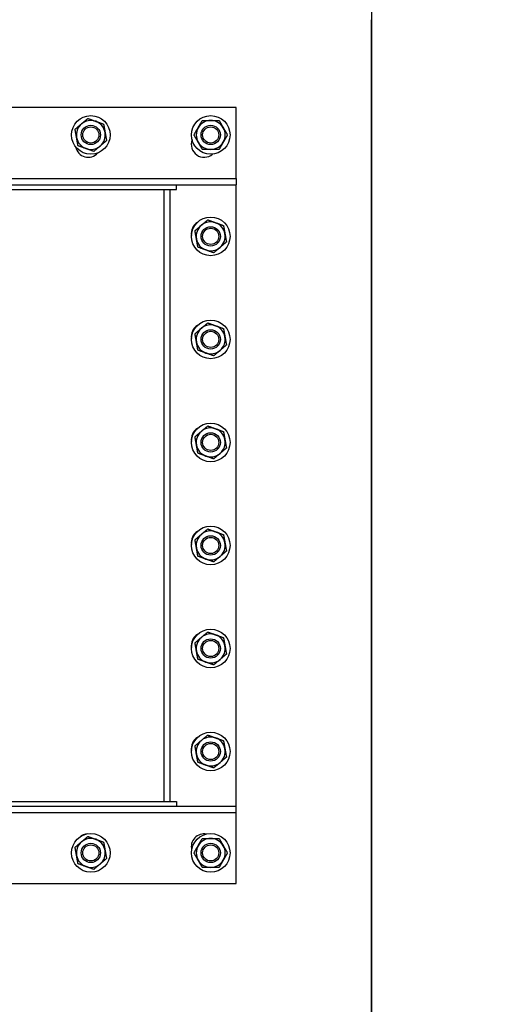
# Model space of a CAD drawing. Header units: inches. Extents: x 36 to 1719, y -84 to 1122.
# Tile 493 of 571: x 725 to 744, y 788 to 827. Entities that reach past the tile are written whole.
import ezdxf

# ---------------------------------------------------------------- set-up
doc = ezdxf.new("R2010")
doc.units = ezdxf.units.IN
doc.header["$LTSCALE"] = 48
doc.header["$MEASUREMENT"] = 0
doc.layers.add('Dimension (ANSI)', color=7, linetype='Continuous', lineweight=25)
doc.layers.add('Visible (ANSI)', color=7, linetype='Continuous', lineweight=30)
doc.styles.add('Note Text (ANSI)', font='tahoma.ttf')
doc.dimstyles.new('Architectural (ANSI)', dxfattribs={"dimscale": 48, "dimtxt": 0.125, "dimasz": 0.098425, "dimexe": 0.125, "dimexo": 0.0625, "dimgap": 0.031496, "dimtad": 0, "dimtih": 1, "dimtoh": 1, "dimdec": 4, "dimrnd": 1e-08, "dimzin": 3, "dimdsep": 46, "dimlunit": 4, "dimtxsty": 'Note Text (ANSI)', "dimcen": 0.09, "dimdle": 0.393701, "dimclrd": 256, "dimclre": 256, "dimclrt": 256, "dimadec": 0, "dimazin": 3, "dimtfac": 0.96, "dimtofl": 0, "dimtmove": 0, "dimatfit": 3, "dimfxl": 1, "dimfrac": 2, "dimtolj": 1, "dimtzin": 12, "dimlwd": -1, "dimlwe": -1, "dimarcsym": 0})

# ---------------------------------------------------------------- blocks, each defined once
blk = doc.blocks.new('*D15')
at = {"layer": 'Defpoints', "color": 0, "transparency": 16777216}
for p in [(1035.918, 852.671), (738.918, 838.715), (1035.918, 741.531)]:
    blk.add_point(p, dxfattribs=at)
at = {"layer": 'Dimension (ANSI)', "transparency": 16777216}
for p, q in [((1035.918, 849.671), (1035.918, 735.531)), ((738.918, 835.715), (738.918, 735.531)), ((743.642, 741.531), (865.572, 741.531)), ((1031.193, 741.531), (889.263, 741.531))]:
    blk.add_line(p, q, dxfattribs=at)
for points in [[(743.642, 742.318), (743.642, 740.743), (738.918, 741.531)], [(1031.193, 742.318), (1031.193, 740.743), (1035.918, 741.531)]]:
    blk.add_solid(points, dxfattribs=at)
at = {"layer": 'Dimension (ANSI)', "transparency": 16777216, "insert": (867.084, 744.652), "char_height": 6, "attachment_point": 1, "style": 'Note Text (ANSI)'}
blk.add_mtext('\\A1;24\'-9"', dxfattribs=at)
blk = doc.blocks.new('*D22')
at = {"layer": 'Defpoints', "color": 0, "transparency": 16777216}
for p in [(702.014, 1001.053), (609.741, 760.491), (738.918, 760.491)]:
    blk.add_point(p, dxfattribs=at)
at = {"layer": 'Dimension (ANSI)', "transparency": 16777216}
for p, q in [((699.014, 1001.053), (603.741, 1001.053)), ((609.741, 996.328), (609.741, 900.572)), ((609.741, 765.216), (609.741, 889.973)), ((735.918, 760.491), (603.741, 760.491))]:
    blk.add_line(p, q, dxfattribs=at)
for points in [[(608.953, 996.328), (610.528, 996.328), (609.741, 1001.053)], [(608.953, 765.216), (610.528, 765.216), (609.741, 760.491)]]:
    blk.add_solid(points, dxfattribs=at)
at = {"layer": 'Dimension (ANSI)', "transparency": 16777216, "insert": (589.782, 899.06), "char_height": 6, "attachment_point": 1, "style": 'Note Text (ANSI)'}
blk.add_mtext('\\A1;20\'-0 9/16"', dxfattribs=at)

msp = doc.modelspace()

# ---------------------------------------------------------------- linework, layer by layer
at = {"layer": 'Visible (ANSI)'}
for p, q in [((738.91768, 760.4914), (738.91768, 826.7154)), ((733.66138, 823.3039), (701.77818, 823.3039)), ((733.66138, 820.5539), (733.66138, 823.3039)), ((713.02818, 820.5539), (733.66138, 820.5539)), ((733.66138, 820.5539), (733.66138, 820.3039)), ((695.34068, 820.3039), (731.22178, 820.3039)), ((695.34068, 820.1246), (731.22178, 820.1246)), ((730.84068, 820.1246), (730.84068, 796.3582)), ((731.09068, 796.3582), (731.09068, 820.1246)), ((731.22178, 820.3039), (731.34068, 820.3039)), ((731.22178, 820.1246), (731.34068, 820.1246)), ((731.34068, 820.1246), (731.34068, 820.3039)), ((731.34068, 820.3039), (733.66138, 820.3039)), ((733.66138, 796.1789), (733.66138, 820.3039)), ((695.34067, 796.3582), (731.22178, 796.3582)), ((731.22178, 796.3582), (731.34068, 796.3582)), ((731.34068, 796.3582), (731.34068, 796.1789)), ((695.34067, 796.1789), (731.22178, 796.1789)), ((733.66138, 795.9289), (713.02818, 795.9289)), ((731.22178, 796.1789), (731.34068, 796.1789)), ((731.34068, 796.1789), (733.66138, 796.1789)), ((733.66138, 795.9289), (733.66138, 796.1789)), ((733.66138, 793.1789), (733.66138, 795.9289)), ((710.09068, 793.1789), (733.66138, 793.1789))]:
    msp.add_line(p, q, dxfattribs=at)
for centre, radius in [((728.01143, 822.2414), 0.75), ((732.66768, 822.2414), 0.75), ((728.01143, 822.2414), 0.37513), ((728.01143, 822.2414), 0.375), ((728.01143, 822.2414), 0.31366), ((732.66768, 822.2414), 0.37513), ((732.66768, 822.2414), 0.375), ((732.66768, 822.2414), 0.31366), ((732.66768, 818.3039), 0.75), ((732.66768, 818.3039), 0.37513), ((732.66768, 818.3039), 0.375), ((732.66768, 818.3039), 0.31366), ((732.66768, 814.3039), 0.75), ((732.66768, 814.3039), 0.37513), ((732.66768, 814.3039), 0.375), ((732.66768, 814.3039), 0.31366), ((732.66768, 810.3039), 0.75), ((732.66768, 810.3039), 0.37513), ((732.66768, 810.3039), 0.375), ((732.66768, 810.3039), 0.31366), ((732.66768, 806.3039), 0.75), ((732.66768, 806.3039), 0.37513), ((732.66768, 806.3039), 0.375), ((732.66768, 806.3039), 0.31366), ((732.66768, 802.3039), 0.75), ((732.66768, 802.3039), 0.37513), ((732.66768, 802.3039), 0.375), ((732.66768, 802.3039), 0.31366), ((732.66768, 798.3039), 0.75), ((732.66768, 798.3039), 0.37513), ((732.66768, 798.3039), 0.375), ((732.66768, 798.3039), 0.31366), ((728.01143, 794.3664), 0.75), ((732.66768, 794.3664), 0.75), ((728.01143, 794.3664), 0.37513), ((728.01143, 794.3664), 0.375), ((732.66768, 794.3664), 0.37513), ((732.66768, 794.3664), 0.375), ((728.01143, 794.3664), 0.31366), ((732.66768, 794.3664), 0.31366)]:
    msp.add_circle(centre, radius, dxfattribs=at)
for centre, radius, start, end in [((728.01143, 822.2414), 0.5625, 130.16068, 190.16068), ((728.01143, 822.2414), 0.5625, 70.16068, 130.16068), ((728.01143, 822.2414), 0.5625, 10.16068, 70.16068), ((732.66768, 822.2414), 0.5625, 90, 150), ((732.66768, 822.2414), 0.5625, 30, 90), ((728.01143, 822.2414), 0.5625, 310.16068, 10.16068), ((732.66768, 822.2414), 0.5625, 150, 210), ((732.66768, 822.2414), 0.5625, 330, 30), ((728.01143, 822.2414), 0.5625, 190.16068, 250.16068), ((732.41138, 821.8746), 0.5, 159.58663, 310.525835), ((732.66768, 822.2414), 0.5625, 210, 270), ((732.66768, 822.2414), 0.5625, 270, 330), ((727.91138, 821.8746), 0.5, 190.957531, 318.528266), ((728.01143, 822.2414), 0.5625, 250.16068, 310.16068), ((732.41138, 818.4207), 0.5, 121.377717, 189.62326), ((732.66768, 818.3039), 0.5625, 70.16068, 130.16068), ((732.66768, 818.3039), 0.5625, 10.16068, 70.16068), ((732.66768, 818.3039), 0.5625, 130.16068, 190.16068), ((732.66768, 818.3039), 0.5625, 190.16068, 250.16068), ((732.66768, 818.3039), 0.5625, 310.16068, 10.16068), ((732.66768, 818.3039), 0.5625, 250.16068, 310.16068), ((732.41138, 814.4207), 0.5, 121.377717, 189.62326), ((732.66768, 814.3039), 0.5625, 130.16068, 190.16068), ((732.66768, 814.3039), 0.5625, 70.16068, 130.16068), ((732.66768, 814.3039), 0.5625, 10.16068, 70.16068), ((732.66768, 814.3039), 0.5625, 310.16068, 10.16068), ((732.66768, 814.3039), 0.5625, 190.16068, 250.16068), ((732.66768, 814.3039), 0.5625, 250.16068, 310.16068), ((732.41138, 810.4207), 0.5, 121.377717, 189.62326), ((732.66768, 810.3039), 0.5625, 70.16068, 130.16068), ((732.66768, 810.3039), 0.5625, 10.16068, 70.16068), ((732.66768, 810.3039), 0.5625, 130.16068, 190.16068), ((732.66768, 810.3039), 0.5625, 310.16068, 10.16068), ((732.66768, 810.3039), 0.5625, 190.16068, 250.16068), ((732.66768, 810.3039), 0.5625, 250.16068, 310.16068), ((732.41138, 806.4207), 0.5, 121.377717, 189.62326), ((732.66768, 806.3039), 0.5625, 130.16068, 190.16068), ((732.66768, 806.3039), 0.5625, 70.16068, 130.16068), ((732.66768, 806.3039), 0.5625, 10.16068, 70.16068), ((732.66768, 806.3039), 0.5625, 190.16068, 250.16068), ((732.66768, 806.3039), 0.5625, 310.16068, 10.16068), ((732.66768, 806.3039), 0.5625, 250.16068, 310.16068), ((732.41138, 802.4207), 0.5, 121.377717, 189.62326), ((732.66768, 802.3039), 0.5625, 70.16068, 130.16068), ((732.66768, 802.3039), 0.5625, 10.16068, 70.16068), ((732.66768, 802.3039), 0.5625, 130.16068, 190.16068), ((732.66768, 802.3039), 0.5625, 310.16068, 10.16068), ((732.66768, 802.3039), 0.5625, 190.16068, 250.16068), ((732.66768, 802.3039), 0.5625, 250.16068, 310.16068), ((732.41138, 798.4207), 0.5, 121.377717, 189.62326), ((732.66768, 798.3039), 0.5625, 130.16068, 190.16068), ((732.66768, 798.3039), 0.5625, 70.16068, 130.16068), ((732.66768, 798.3039), 0.5625, 10.16068, 70.16068), ((732.66768, 798.3039), 0.5625, 190.16068, 250.16068), ((732.66768, 798.3039), 0.5625, 310.16068, 10.16068), ((732.66768, 798.3039), 0.5625, 250.16068, 310.16068), ((728.01143, 794.3664), 0.5625, 130.16068, 190.16068), ((727.91138, 794.6082), 0.5, 91.30917, 133.647606), ((728.01143, 794.3664), 0.5625, 70.16068, 130.16068), ((728.01143, 794.3664), 0.5625, 10.16068, 70.16068), ((732.41138, 794.6082), 0.5, 78.978827, 194.356063), ((732.66768, 794.3664), 0.5625, 90, 150), ((732.66768, 794.3664), 0.5625, 30, 90), ((728.01143, 794.3664), 0.5625, 310.16068, 10.16068), ((732.66768, 794.3664), 0.5625, 150, 210), ((732.66768, 794.3664), 0.5625, 330, 30), ((728.01143, 794.3664), 0.5625, 190.16068, 250.16068), ((732.66768, 794.3664), 0.5625, 210, 270), ((732.66768, 794.3664), 0.5625, 270, 330), ((728.01143, 794.3664), 0.5625, 250.16068, 310.16068)]:
    msp.add_arc(centre, radius, start, end, dxfattribs=at)
for points in [[(727.40046, 822.46183), (727.53347, 822.57408), (727.64866, 822.67128)], [(727.64866, 822.67128), (727.76384, 822.76849), (727.89685, 822.88073)], [(727.89685, 822.88073), (728.06056, 822.82166), (728.20234, 822.77051)], [(728.20234, 822.77051), (728.34411, 822.71936), (728.50782, 822.66029)], [(728.50782, 822.66029), (728.53852, 822.48899), (728.56511, 822.34063)], [(732.18054, 822.52265), (732.2559, 822.65318), (732.34292, 822.8039)], [(732.34292, 822.8039), (732.51696, 822.8039), (732.66768, 822.8039)], [(732.66768, 822.8039), (732.8184, 822.8039), (732.99244, 822.8039)], [(732.99244, 822.8039), (733.07946, 822.65318), (733.15482, 822.52265)], [(727.45775, 822.14217), (727.43116, 822.29053), (727.40046, 822.46183)], [(728.56511, 822.34063), (728.5917, 822.19227), (728.6224, 822.02096)], [(732.01816, 822.2414), (732.10518, 822.39212), (732.18054, 822.52265)], [(733.15482, 822.52265), (733.23018, 822.39212), (733.3172, 822.2414)], [(727.51504, 821.8225), (727.48434, 821.99381), (727.45775, 822.14217)], [(728.6224, 822.02096), (728.48939, 821.90872), (728.37421, 821.81151)], [(732.18054, 821.96015), (732.10518, 822.09068), (732.01816, 822.2414)], [(732.34292, 821.6789), (732.2559, 821.82962), (732.18054, 821.96015)], [(733.15482, 821.96015), (733.07946, 821.82962), (732.99244, 821.6789)], [(733.3172, 822.2414), (733.23018, 822.09068), (733.15482, 821.96015)], [(727.82053, 821.71228), (727.67875, 821.76344), (727.51504, 821.8225)], [(728.12601, 821.60207), (727.9623, 821.66113), (727.82053, 821.71228)], [(728.37421, 821.81151), (728.25902, 821.71431), (728.12601, 821.60207)], [(732.66768, 821.6789), (732.51696, 821.6789), (732.34292, 821.6789)], [(732.99244, 821.6789), (732.8184, 821.6789), (732.66768, 821.6789)], [(732.30491, 818.73378), (732.42009, 818.83099), (732.5531, 818.94323)], [(732.5531, 818.94323), (732.71681, 818.88416), (732.85859, 818.83301)], [(732.85859, 818.83301), (733.00036, 818.78186), (733.16407, 818.72279)], [(732.05671, 818.52433), (732.18972, 818.63658), (732.30491, 818.73378)], [(732.114, 818.20467), (732.08741, 818.35303), (732.05671, 818.52433)], [(733.16407, 818.72279), (733.19477, 818.55149), (733.22136, 818.40313)], [(732.17129, 817.885), (732.14059, 818.05631), (732.114, 818.20467)], [(733.27865, 818.08346), (733.14564, 817.97122), (733.03046, 817.87401)], [(733.22136, 818.40313), (733.24795, 818.25477), (733.27865, 818.08346)], [(732.47678, 817.77478), (732.335, 817.82594), (732.17129, 817.885)], [(732.78226, 817.66457), (732.61855, 817.72363), (732.47678, 817.77478)], [(733.03046, 817.87401), (732.91527, 817.77681), (732.78226, 817.66457)], [(732.05671, 814.52433), (732.18972, 814.63658), (732.30491, 814.73378)], [(732.30491, 814.73378), (732.42009, 814.83099), (732.5531, 814.94323)], [(732.5531, 814.94323), (732.71681, 814.88416), (732.85859, 814.83301)], [(732.85859, 814.83301), (733.00036, 814.78186), (733.16407, 814.72279)], [(733.16407, 814.72279), (733.19477, 814.55149), (733.22136, 814.40313)], [(732.114, 814.20467), (732.08741, 814.35303), (732.05671, 814.52433)], [(733.22136, 814.40313), (733.24795, 814.25477), (733.27865, 814.08346)], [(732.17129, 813.885), (732.14059, 814.05631), (732.114, 814.20467)], [(732.47678, 813.77478), (732.335, 813.82594), (732.17129, 813.885)], [(733.03046, 813.87401), (732.91527, 813.77681), (732.78226, 813.66457)], [(733.27865, 814.08346), (733.14564, 813.97122), (733.03046, 813.87401)], [(732.78226, 813.66457), (732.61855, 813.72363), (732.47678, 813.77478)], [(732.30491, 810.73378), (732.42009, 810.83099), (732.5531, 810.94323)], [(732.5531, 810.94323), (732.71681, 810.88416), (732.85859, 810.83301)], [(732.85859, 810.83301), (733.00036, 810.78186), (733.16407, 810.72279)], [(732.05671, 810.52433), (732.18972, 810.63658), (732.30491, 810.73378)], [(732.114, 810.20467), (732.08741, 810.35303), (732.05671, 810.52433)], [(733.16407, 810.72279), (733.19477, 810.55149), (733.22136, 810.40313)], [(733.22136, 810.40313), (733.24795, 810.25477), (733.27865, 810.08346)], [(732.17129, 809.885), (732.14059, 810.05631), (732.114, 810.20467)], [(733.27865, 810.08346), (733.14564, 809.97122), (733.03046, 809.87401)], [(732.47678, 809.77478), (732.335, 809.82594), (732.17129, 809.885)], [(732.78226, 809.66457), (732.61855, 809.72363), (732.47678, 809.77478)], [(733.03046, 809.87401), (732.91527, 809.77681), (732.78226, 809.66457)], [(732.05671, 806.52433), (732.18972, 806.63658), (732.30491, 806.73378)], [(732.30491, 806.73378), (732.42009, 806.83099), (732.5531, 806.94323)], [(732.5531, 806.94323), (732.71681, 806.88416), (732.85859, 806.83301)], [(732.85859, 806.83301), (733.00036, 806.78186), (733.16407, 806.72279)], [(733.16407, 806.72279), (733.19477, 806.55149), (733.22136, 806.40313)], [(732.114, 806.20467), (732.08741, 806.35303), (732.05671, 806.52433)], [(732.17129, 805.885), (732.14059, 806.05631), (732.114, 806.20467)], [(733.22136, 806.40313), (733.24795, 806.25477), (733.27865, 806.08346)], [(732.47678, 805.77478), (732.335, 805.82594), (732.17129, 805.885)], [(733.03046, 805.87401), (732.91527, 805.77681), (732.78226, 805.66457)], [(733.27865, 806.08346), (733.14564, 805.97122), (733.03046, 805.87401)], [(732.78226, 805.66457), (732.61855, 805.72363), (732.47678, 805.77478)], [(732.30491, 802.73378), (732.42009, 802.83099), (732.5531, 802.94323)], [(732.5531, 802.94323), (732.71681, 802.88416), (732.85859, 802.83301)], [(732.85859, 802.83301), (733.00036, 802.78186), (733.16407, 802.72279)], [(732.05671, 802.52433), (732.18972, 802.63658), (732.30491, 802.73378)], [(732.114, 802.20467), (732.08741, 802.35303), (732.05671, 802.52433)], [(733.16407, 802.72279), (733.19477, 802.55149), (733.22136, 802.40313)], [(733.22136, 802.40313), (733.24795, 802.25477), (733.27865, 802.08346)], [(732.17129, 801.885), (732.14059, 802.05631), (732.114, 802.20467)], [(733.27865, 802.08346), (733.14564, 801.97122), (733.03046, 801.87401)], [(732.47678, 801.77478), (732.335, 801.82594), (732.17129, 801.885)], [(732.78226, 801.66457), (732.61855, 801.72363), (732.47678, 801.77478)], [(733.03046, 801.87401), (732.91527, 801.77681), (732.78226, 801.66457)], [(732.30491, 798.73378), (732.42009, 798.83099), (732.5531, 798.94323)], [(732.5531, 798.94323), (732.71681, 798.88416), (732.85859, 798.83301)], [(732.05671, 798.52433), (732.18972, 798.63658), (732.30491, 798.73378)], [(732.85859, 798.83301), (733.00036, 798.78186), (733.16407, 798.72279)], [(733.16407, 798.72279), (733.19477, 798.55149), (733.22136, 798.40313)], [(732.114, 798.20467), (732.08741, 798.35303), (732.05671, 798.52433)], [(732.17129, 797.885), (732.14059, 798.05631), (732.114, 798.20467)], [(733.22136, 798.40313), (733.24795, 798.25477), (733.27865, 798.08346)], [(732.47678, 797.77478), (732.335, 797.82594), (732.17129, 797.885)], [(733.03046, 797.87401), (732.91527, 797.77681), (732.78226, 797.66457)], [(733.27865, 798.08346), (733.14564, 797.97122), (733.03046, 797.87401)], [(732.78226, 797.66457), (732.61855, 797.72363), (732.47678, 797.77478)], [(727.40046, 794.58683), (727.53347, 794.69908), (727.64866, 794.79628)], [(727.64866, 794.79628), (727.76384, 794.89349), (727.89685, 795.00573)], [(727.89685, 795.00573), (728.06056, 794.94666), (728.20234, 794.89551)], [(728.20234, 794.89551), (728.34411, 794.84436), (728.50782, 794.78529)], [(728.50782, 794.78529), (728.53852, 794.61399), (728.56511, 794.46563)], [(732.18054, 794.64765), (732.2559, 794.77818), (732.34292, 794.9289)], [(732.34292, 794.9289), (732.51696, 794.9289), (732.66768, 794.9289)], [(732.66768, 794.9289), (732.8184, 794.9289), (732.99244, 794.9289)], [(732.99244, 794.9289), (733.07946, 794.77818), (733.15482, 794.64765)], [(727.45775, 794.26717), (727.43116, 794.41553), (727.40046, 794.58683)], [(728.56511, 794.46563), (728.5917, 794.31727), (728.6224, 794.14596)], [(732.01816, 794.3664), (732.10518, 794.51712), (732.18054, 794.64765)], [(732.18054, 794.08515), (732.10518, 794.21568), (732.01816, 794.3664)], [(733.15482, 794.64765), (733.23018, 794.51712), (733.3172, 794.3664)], [(733.3172, 794.3664), (733.23018, 794.21568), (733.15482, 794.08515)], [(727.51504, 793.9475), (727.48434, 794.11881), (727.45775, 794.26717)], [(728.6224, 794.14596), (728.48939, 794.03372), (728.37421, 793.93651)], [(732.34292, 793.8039), (732.2559, 793.95462), (732.18054, 794.08515)], [(733.15482, 794.08515), (733.07946, 793.95462), (732.99244, 793.8039)], [(727.82053, 793.83728), (727.67875, 793.88844), (727.51504, 793.9475)], [(728.12601, 793.72707), (727.9623, 793.78613), (727.82053, 793.83728)], [(728.37421, 793.93651), (728.25902, 793.83931), (728.12601, 793.72707)], [(732.66768, 793.8039), (732.51696, 793.8039), (732.34292, 793.8039)], [(732.99244, 793.8039), (732.8184, 793.8039), (732.66768, 793.8039)]]:
    msp.add_rational_spline(points, [1, 1.0379548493, 1], degree=2, dxfattribs=at)

# ---------------------------------------------------------------- dimensions: what is measured, and where the dimension line sits
at = {"layer": 'Dimension (ANSI)'}
dim = msp.add_linear_dim(base=(609.7408, 760.4914), p1=(702.01418, 1001.0529), p2=(738.91768, 760.4914), angle=270, dimstyle='Architectural (ANSI)', override={"dimgap": 0.031496, "dimdec": 4, "dimlfac": 1, "dimtol": 0, "dimlim": 0, "dimtp": 0, "dimtm": 0, "dimtdec": 2, "dimatfit": 1}, dxfattribs=at)
dim.commit()
dim.dimension.update_dxf_attribs({"geometry": '*D22', "text_midpoint": (609.7408, 895.27215), "dimtype": 160})
dim = msp.add_linear_dim(base=(1035.91768, 741.53077), p1=(738.91768, 838.7154), p2=(1035.91768, 852.67131), dimstyle='Architectural (ANSI)', override={"dimgap": 0.031496, "dimtih": 0, "dimtoh": 0, "dimdec": 4, "dimlfac": 1, "dimtol": 0, "dimlim": 0, "dimtp": 0, "dimtm": 0, "dimtdec": 2, "dimatfit": 1}, dxfattribs=at)
dim.commit()
dim.dimension.update_dxf_attribs({"geometry": '*D15', "text_midpoint": (877.41768, 741.53077), "dimtype": 160})

doc.saveas('drawing.dxf')
